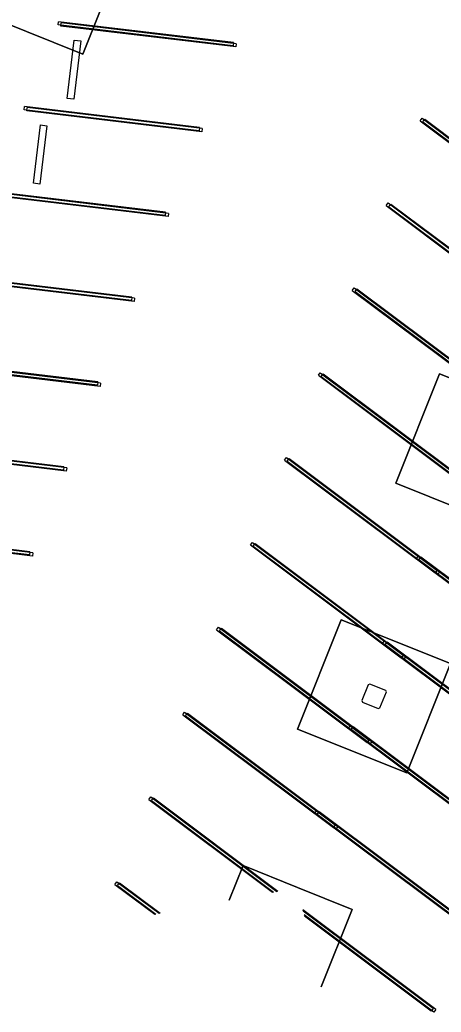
# Model space of a CAD drawing. Extents: x 468143 to 491361, y 1438528 to 1468730.
# Drawn here: x 488535.1 to 488578.1, y 1467140 to 1467241.1 of the extents above; entities that cross this region are included whole.
import ezdxf

# ---------------------------------------------------------------- set-up
doc = ezdxf.new("R2010")
doc.units = 0
doc.layers.add('Default', color=7, linetype='Continuous')
doc.layers.add('Xreference_dp', color=7, linetype='Continuous')

# ---------------------------------------------------------------- blocks, each defined once
blk = doc.blocks.new('Footing-Rectangular - F1-181549-FOUNDATION PLAN_1')
at = {"layer": 'Default'}
for p, q in [((72, 72), (-72, 72)), ((-72, 72), (-72, -72)), ((-72, -72), (-72, 72)), ((-72, 72), (72, 72)), ((72, -72), (72, 72)), ((72, 72), (72, -72)), ((-72, -72), (72, -72)), ((72, -72), (-72, -72))]:
    blk.add_line(p, q, dxfattribs=at)
blk = doc.blocks.new('Footing-Rectangular - F5-183379-FOUNDATION PLAN_1')
at = {"layer": 'Default'}
for p, q in [((109.5, 51), (-109.5, 51)), ((-109.5, 51), (-109.5, -51)), ((-109.5, -51), (-109.5, 51)), ((-109.5, 51), (109.5, 51)), ((109.5, -51), (109.5, 51)), ((109.5, 51), (109.5, -51)), ((-109.5, -51), (109.5, -51)), ((109.5, -51), (-109.5, -51))]:
    blk.add_line(p, q, dxfattribs=at)

msp = doc.modelspace()

# ---------------------------------------------------------------- linework, layer by layer
at = {"layer": 'Xreference_dp'}
for p, q in [((488538.97, 1467240.61), (488539.01, 1467240.94)), ((488556.84, 1467238.48), (488538.97, 1467240.61)), ((488556.88, 1467238.81), (488539.01, 1467240.94)), ((488539.25, 1467240.5), (488539.29, 1467240.83)), ((488557.12, 1467238.37), (488539.25, 1467240.5)), ((488557.16, 1467238.7), (488539.29, 1467240.83)), ((488539.92, 1467233.12), (488540.63, 1467239.07)), ((488541.29, 1467238.99), (488540.58, 1467233.04)), ((488540.63, 1467239.07), (488541.29, 1467238.99)), ((488556.88, 1467238.81), (488556.84, 1467238.48)), ((488557.16, 1467238.7), (488557.12, 1467238.37)), ((488540.58, 1467233.04), (488539.92, 1467233.12)), ((488535.51, 1467231.96), (488535.55, 1467232.29)), ((488553.38, 1467229.83), (488535.51, 1467231.96)), ((488553.42, 1467230.16), (488535.55, 1467232.29)), ((488535.79, 1467231.85), (488535.83, 1467232.18)), ((488553.66, 1467229.72), (488535.79, 1467231.85)), ((488553.7, 1467230.05), (488535.83, 1467232.18)), ((488536.46, 1467224.47), (488537.17, 1467230.42)), ((488537.17, 1467230.42), (488537.83, 1467230.34)), ((488575.93, 1467230.84), (488576.13, 1467231.11)), ((488575.93, 1467230.84), (488591.31, 1467219.33)), ((488576.13, 1467231.11), (488591.51, 1467219.6)), ((488576.21, 1467230.73), (488576.41, 1467231)), ((488576.21, 1467230.73), (488591.59, 1467219.22)), ((488576.41, 1467231), (488591.79, 1467219.49)), ((488537.83, 1467230.34), (488537.12, 1467224.39)), ((488553.42, 1467230.16), (488553.38, 1467229.83)), ((488553.7, 1467230.05), (488553.66, 1467229.72)), ((488537.12, 1467224.39), (488536.46, 1467224.47)), ((488549.92, 1467221.18), (488532.05, 1467223.31)), ((488549.96, 1467221.51), (488532.09, 1467223.64)), ((488550.24, 1467221.4), (488532.37, 1467223.53)), ((488550.2, 1467221.07), (488532.33, 1467223.2)), ((488572.47, 1467222.19), (488572.67, 1467222.46)), ((488572.67, 1467222.46), (488588.05, 1467210.95)), ((488572.75, 1467222.08), (488572.95, 1467222.35)), ((488572.95, 1467222.35), (488588.33, 1467210.84)), ((488549.96, 1467221.51), (488549.92, 1467221.18)), ((488550.24, 1467221.4), (488550.2, 1467221.07)), ((488572.47, 1467222.19), (488587.85, 1467210.68)), ((488572.75, 1467222.08), (488588.13, 1467210.57)), ((488546.46, 1467212.53), (488528.59, 1467214.66)), ((488546.5, 1467212.86), (488528.62, 1467214.99)), ((488546.74, 1467212.41), (488528.87, 1467214.55)), ((488546.78, 1467212.75), (488528.91, 1467214.88)), ((488569.01, 1467213.54), (488569.21, 1467213.81)), ((488569.01, 1467213.54), (488584.39, 1467202.03)), ((488569.21, 1467213.81), (488584.59, 1467202.3)), ((488569.29, 1467213.43), (488569.49, 1467213.69)), ((488569.29, 1467213.43), (488584.67, 1467201.92)), ((488569.49, 1467213.69), (488584.87, 1467202.19)), ((488546.5, 1467212.86), (488546.46, 1467212.53)), ((488546.78, 1467212.75), (488546.74, 1467212.41)), ((488543.04, 1467204.21), (488525.16, 1467206.34)), ((488543.32, 1467204.09), (488525.45, 1467206.23)), ((488543, 1467203.87), (488525.12, 1467206.01)), ((488543.28, 1467203.76), (488525.41, 1467205.9)), ((488565.55, 1467204.89), (488565.75, 1467205.15)), ((488565.75, 1467205.15), (488581.13, 1467193.65)), ((488543.04, 1467204.21), (488543, 1467203.87)), ((488543.32, 1467204.09), (488543.28, 1467203.76)), ((488565.55, 1467204.89), (488580.93, 1467193.38)), ((488565.83, 1467204.78), (488566.03, 1467205.04)), ((488565.83, 1467204.78), (488581.21, 1467193.27)), ((488566.03, 1467205.04), (488581.41, 1467193.54)), ((488539.54, 1467195.22), (488521.66, 1467197.36)), ((488539.57, 1467195.55), (488521.7, 1467197.69)), ((488539.82, 1467195.11), (488521.95, 1467197.25)), ((488539.86, 1467195.44), (488521.99, 1467197.58)), ((488562.09, 1467196.24), (488562.29, 1467196.5)), ((488562.09, 1467196.24), (488577.47, 1467184.73)), ((488562.29, 1467196.5), (488577.67, 1467185)), ((488562.37, 1467196.13), (488562.57, 1467196.39)), ((488562.37, 1467196.13), (488577.75, 1467184.62)), ((488562.57, 1467196.39), (488577.95, 1467184.89)), ((488539.57, 1467195.55), (488539.54, 1467195.22)), ((488539.86, 1467195.44), (488539.82, 1467195.11)), ((488536.11, 1467186.9), (488518.24, 1467189.04)), ((488536.4, 1467186.79), (488518.53, 1467188.93)), ((488536.07, 1467186.57), (488518.2, 1467188.71)), ((488536.36, 1467186.46), (488518.49, 1467188.59)), ((488536.11, 1467186.9), (488536.07, 1467186.57)), ((488558.63, 1467187.59), (488558.83, 1467187.85)), ((488558.63, 1467187.59), (488574.01, 1467176.08)), ((488558.83, 1467187.85), (488574.2, 1467176.35)), ((488558.91, 1467187.47), (488559.11, 1467187.74)), ((488558.91, 1467187.47), (488574.29, 1467175.97)), ((488559.11, 1467187.74), (488574.49, 1467176.23)), ((488536.4, 1467186.79), (488536.36, 1467186.46)), ((488575.54, 1467186.17), (488575.73, 1467186.44)), ((488590.91, 1467174.67), (488575.54, 1467186.17)), ((488591.11, 1467174.93), (488575.73, 1467186.44)), ((488575.82, 1467186.06), (488576.02, 1467186.33)), ((488591.2, 1467174.56), (488575.82, 1467186.06)), ((488591.4, 1467174.82), (488576.02, 1467186.33)), ((488577.67, 1467185), (488577.47, 1467184.73)), ((488577.95, 1467184.89), (488577.75, 1467184.62)), ((488555.16, 1467178.93), (488555.36, 1467179.2)), ((488555.16, 1467178.93), (488570.54, 1467167.43)), ((488555.36, 1467179.2), (488570.74, 1467167.69)), ((488555.45, 1467178.82), (488555.65, 1467179.09)), ((488555.45, 1467178.82), (488570.83, 1467167.32)), ((488555.65, 1467179.09), (488571.03, 1467167.58)), ((488572.07, 1467177.52), (488572.27, 1467177.79)), ((488587.65, 1467166.28), (488572.27, 1467177.79)), ((488587.45, 1467166.02), (488572.07, 1467177.52)), ((488572.36, 1467177.41), (488572.56, 1467177.68)), ((488587.74, 1467165.9), (488572.36, 1467177.41)), ((488587.94, 1467166.17), (488572.56, 1467177.68)), ((488574.2, 1467176.35), (488574.01, 1467176.08)), ((488574.49, 1467176.23), (488574.29, 1467175.97)), ((488570.63, 1467173.34), (488569.98, 1467171.72)), ((488570.79, 1467173.41), (488570.63, 1467173.34)), ((488572.42, 1467172.76), (488570.79, 1467173.41)), ((488572.49, 1467172.6), (488572.42, 1467172.76)), ((488569.98, 1467171.72), (488570.05, 1467171.56)), ((488571.84, 1467170.98), (488572.49, 1467172.6)), ((488570.05, 1467171.56), (488571.67, 1467170.91)), ((488571.67, 1467170.91), (488571.84, 1467170.98)), ((488551.7, 1467170.28), (488551.9, 1467170.55)), ((488551.7, 1467170.28), (488567.08, 1467158.78)), ((488551.9, 1467170.55), (488567.28, 1467159.04)), ((488551.99, 1467170.17), (488552.19, 1467170.44)), ((488551.99, 1467170.17), (488567.37, 1467158.67)), ((488552.19, 1467170.44), (488567.57, 1467158.93)), ((488568.61, 1467168.87), (488568.81, 1467169.14)), ((488583.99, 1467157.36), (488568.61, 1467168.87)), ((488584.19, 1467157.63), (488568.81, 1467169.14)), ((488568.9, 1467168.76), (488569.1, 1467169.03)), ((488584.28, 1467157.25), (488568.9, 1467168.76)), ((488584.48, 1467157.52), (488569.1, 1467169.03)), ((488570.74, 1467167.69), (488570.54, 1467167.43)), ((488571.03, 1467167.58), (488570.83, 1467167.32)), ((488548.24, 1467161.63), (488548.44, 1467161.9)), ((488548.24, 1467161.63), (488560.87, 1467152.18)), ((488548.44, 1467161.9), (488561.32, 1467152.27)), ((488548.53, 1467161.52), (488548.73, 1467161.79)), ((488548.73, 1467161.79), (488561.42, 1467152.29)), ((488548.53, 1467161.52), (488560.98, 1467152.2)), ((488565.15, 1467160.22), (488565.35, 1467160.49)), ((488580.53, 1467148.71), (488565.15, 1467160.22)), ((488580.73, 1467148.98), (488565.35, 1467160.49)), ((488565.44, 1467160.11), (488565.64, 1467160.38)), ((488580.82, 1467148.6), (488565.44, 1467160.11)), ((488581.02, 1467148.87), (488565.64, 1467160.38)), ((488567.28, 1467159.04), (488567.08, 1467158.78)), ((488567.57, 1467158.93), (488567.37, 1467158.67)), ((488557.86, 1467154.89), (488556.45, 1467151.36)), ((488556.45, 1467151.36), (488557.86, 1467154.89)), ((488563.43, 1467152.66), (488557.86, 1467154.89)), ((488557.86, 1467154.89), (488563.43, 1467152.66)), ((488544.78, 1467152.98), (488544.98, 1467153.25)), ((488544.78, 1467152.98), (488548.84, 1467149.94)), ((488544.98, 1467153.25), (488549.29, 1467150.03)), ((488545.06, 1467152.87), (488545.26, 1467153.14)), ((488545.06, 1467152.87), (488548.95, 1467149.96)), ((488545.26, 1467153.14), (488549.4, 1467150.05)), ((488569, 1467150.43), (488563.43, 1467152.66)), ((488563.43, 1467152.66), (488569, 1467150.43)), ((488565.84, 1467142.52), (488569, 1467150.43)), ((488569, 1467150.43), (488565.84, 1467142.52)), ((488577.55, 1467140.22), (488563.97, 1467150.38)), ((488563.97, 1467150.38), (488564.11, 1467150.28)), ((488577.27, 1467140.33), (488564, 1467150.26)), ((488564.11, 1467150.28), (488564.02, 1467150.17)), ((488577.35, 1467139.95), (488564.09, 1467149.87)), ((488577.07, 1467140.06), (488564.12, 1467149.75)), ((488577.27, 1467140.33), (488577.07, 1467140.06)), ((488577.55, 1467140.22), (488577.35, 1467139.95))]:
    msp.add_line(p, q, dxfattribs=at)

# ---------------------------------------------------------------- block references
at = {"layer": 'Xreference_dp', "yscale": 0.08333333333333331}
for name, p, xscale, rotation in [('Footing-Rectangular - F5-183379-FOUNDATION PLAN_1', (488534.62, 1467244.97), 0.0833333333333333, -21.804483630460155), ('Footing-Rectangular - F1-181549-FOUNDATION PLAN_1', (488581.26, 1467197.23), 0.08333333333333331, 158.19551636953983), ('Footing-Rectangular - F1-181549-FOUNDATION PLAN_1', (488571.23, 1467172.16), 0.08333333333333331, 158.19551636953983)]:
    msp.add_blockref(name, p, dxfattribs=dict(at, xscale=xscale, rotation=rotation))

doc.saveas('drawing.dxf')
